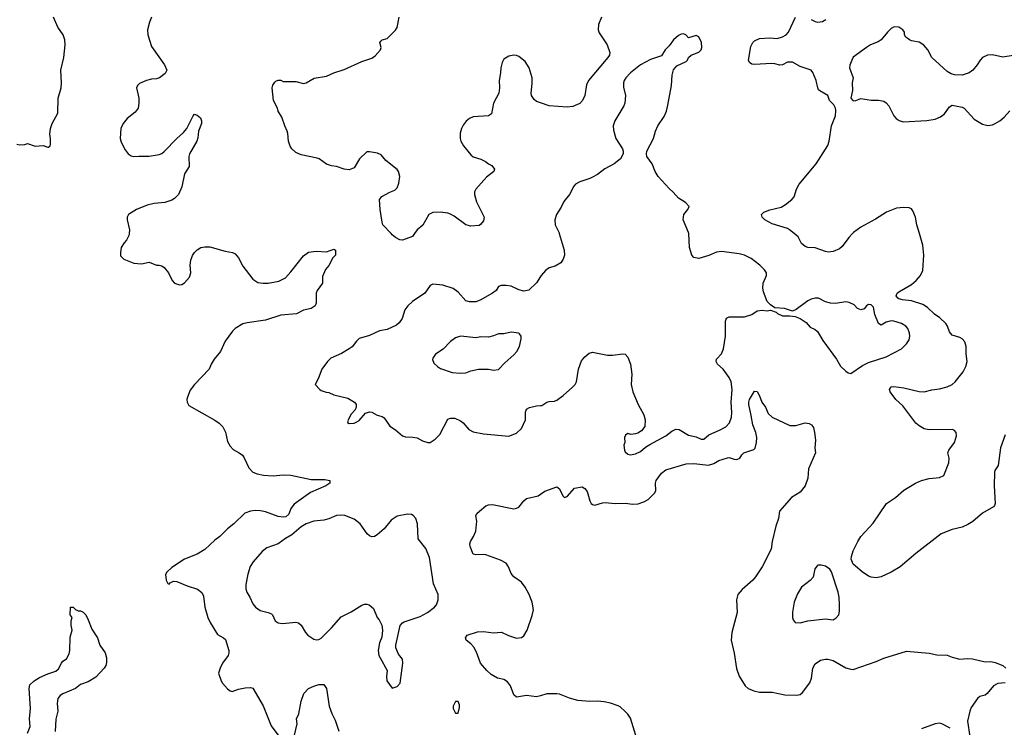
# Model space of a CAD drawing. Header units: inches. Extents: x 1834610 to 2027685, y 642842 to 774116.
# Tile 262 of 632: x 1885889 to 1893662, y 736103 to 741689. Entities that reach past the tile are written whole.
import ezdxf

# ---------------------------------------------------------------- set-up
doc = ezdxf.new("R2010")
doc.units = ezdxf.units.IN
doc.header["$MEASUREMENT"] = 0
for name, color, linetype in [('B8783', 7, 'Continuous'), ('B8784', 7, 'Continuous'), ('B8793', 7, 'Continuous'), ('B8794', 7, 'Continuous')]:
    doc.layers.add(name, color=color, linetype=linetype)

msp = doc.modelspace()

# ---------------------------------------------------------------- linework, layer by layer
at = {"layer": 'B8783', "color": 5}
for points, elevation in [([(1886753.6, 740000), (1886753, 739990), (1886732.5, 739947.5), (1886713.2, 739926.8), (1886690.8, 739890), (1886684, 739850), (1886685.8, 739825.8), (1886710, 739798.8), (1886790, 739767.3), (1886850, 739762.8), (1886910, 739776), (1886970, 739751.3), (1886991.1, 739751.1), (1887010, 739744.7), (1887030, 739732), (1887064.7, 739690), (1887092, 739630), (1887112, 739610), (1887150, 739594.8), (1887170, 739598.8), (1887190, 739610.7), (1887230, 739656), (1887238.7, 739690), (1887235.1, 739750), (1887238.7, 739790), (1887253.6, 739826.4), (1887269.7, 739850.3), (1887290, 739873), (1887319, 739890), (1887350, 739895.3), (1887390, 739894.9), (1887510, 739861.6), (1887570, 739850.5), (1887590, 739840.7), (1887617.3, 739810), (1887650, 739744), (1887730, 739639.5), (1887770, 739614.9), (1887810, 739608.5), (1887850, 739608.4), (1887934.9, 739625.1), (1887988, 739652), (1888030, 739697.3), (1888130, 739826), (1888170, 739854), (1888230, 739862), (1888310, 739856), (1888370, 739878), (1888382, 739870), (1888382, 739830), (1888362, 739810), (1888330, 739748), (1888302, 739718), (1888279.6, 739660.4), (1888278.8, 739610), (1888236.3, 739550), (1888230.6, 739530), (1888230.6, 739450), (1888221, 739430), (1888190.4, 739409.6), (1888130, 739394.5), (1888074, 739366), (1887950, 739355.1), (1887830, 739318), (1887684.6, 739295.4), (1887650, 739286.6), (1887590, 739252.3), (1887568.8, 739231.2), (1887510.5, 739150), (1887473, 739070), (1887423, 739010), (1887399.3, 738970), (1887383.8, 738930), (1887268, 738810), (1887235.6, 738764.4), (1887212.7, 738710), (1887208, 738690), (1887210.5, 738670), (1887223.7, 738643.7), (1887430, 738528), (1887463.4, 738503.4), (1887493.5, 738473.5), (1887513.8, 738433.8), (1887530, 738358), (1887550, 738321), (1887574.6, 738294.6), (1887621, 738270), (1887646.8, 738250), (1887660.7, 738230), (1887697.3, 738150), (1887730, 738116.3), (1887763.6, 738103.6), (1887814.4, 738094.4), (1887890, 738088), (1887970, 738096.5), (1888030, 738092.9), (1888190, 738058.3), (1888298.8, 738058.8), (1888338, 738050), (1888336, 738030), (1888330, 738025.2), (1888306, 738010), (1888184, 737956), (1888055, 737865), (1888029.4, 737830.6), (1888014.2, 737785.8), (1887990, 737765.3), (1887970, 737761.2), (1887930, 737765.8), (1887830, 737803.7), (1887790, 737812.4), (1887750, 737814.4), (1887710.2, 737809.8), (1887665.7, 737794.3), (1887580.3, 737710), (1887530, 737669.7), (1887470.1, 737609.9), (1887430, 737579.7), (1887350, 737506.6), (1887290.2, 737469.8), (1887190.2, 737429.8), (1887090, 737365.2), (1887050, 737328), (1887041, 737310), (1887045.4, 737265.4), (1887058, 737238), (1887070, 737234), (1887076.4, 737243.6), (1887103.1, 737256.9), (1887130, 737254.8), (1887210, 737219.3), (1887292.1, 737192.1), (1887326.4, 737166.4), (1887338.7, 737138.7), (1887350.4, 737050), (1887374.9, 736970), (1887392.4, 736930), (1887450, 736836.3), (1887498.8, 736810), (1887514.7, 736794.7), (1887539.1, 736710), (1887540.7, 736690), (1887534.8, 736670), (1887490, 736609), (1887470.7, 736570), (1887458.8, 736530), (1887478.8, 736470), (1887491, 736450), (1887530, 736406), (1887550, 736391.3), (1887566.4, 736386.4), (1887616.5, 736403.5), (1887670, 736414.8), (1887710, 736416), (1887730.5, 736410.5), (1887810, 736271.3), (1887874.7, 736114.7), (1887950, 736010.6)], 620), ([(1889006, 740000), (1888990, 739978), (1888910, 739949.6), (1888890, 739952), (1888856, 739970), (1888829.5, 739990), (1888820.4, 740000)], 620), ([(1890000, 739660.4), (1889970, 739612.3), (1889907.6, 739552.4), (1889870, 739545.7), (1889830, 739556.4), (1889770, 739584.4), (1889728.7, 739591.3), (1889688.9, 739591.1), (1889670, 739582.7), (1889650.7, 739550), (1889622.8, 739530), (1889524.8, 739475.2), (1889490, 739462.6), (1889440.4, 739460.4), (1889410, 739468.2), (1889350, 739538.7), (1889310, 739568), (1889230, 739594), (1889150, 739602), (1889130, 739589.3), (1889088.4, 739530), (1888990, 739462.9), (1888953.4, 739430), (1888930, 739399), (1888907.7, 739330), (1888883.4, 739296.6), (1888862.3, 739277.7), (1888790, 739244.2), (1888730, 739231.6), (1888650, 739196.2), (1888570, 739171.8), (1888547.8, 739152.2), (1888512.9, 739107.1), (1888490.7, 739090), (1888430, 739054.5), (1888344.4, 739015.6), (1888319.3, 738990), (1888274.8, 738930), (1888245.4, 738854.6), (1888222, 738810), (1888258, 738770), (1888270, 738762.8), (1888307.9, 738747.9), (1888330, 738746), (1888370, 738726.8), (1888479.8, 738699.8), (1888532, 738670), (1888544.7, 738650), (1888544.7, 738630), (1888536, 738610), (1888506.2, 738573.8), (1888481, 738530), (1888478, 738510), (1888490, 738501), (1888530, 738504.9), (1888550, 738513.4), (1888570, 738525.5), (1888618.4, 738581.6), (1888650, 738593.4), (1888670, 738590.6), (1888710, 738568), (1888750, 738556.3), (1888766.2, 738546.2), (1888810, 738478.8), (1888856, 738450), (1888910, 738404.9), (1888935.2, 738395.2), (1888993.4, 738393.4), (1889027.1, 738387.1), (1889070, 738364.7), (1889110, 738351.3), (1889128.4, 738351.6), (1889170, 738378), (1889205.6, 738414.4), (1889270, 738534.8), (1889290, 738544), (1889324.5, 738544.5), (1889370, 738522.8), (1889390, 738506.8), (1889434.6, 738454.6), (1889470, 738436.3), (1889550, 738418.4), (1889750, 738400.7), (1889810, 738424.9), (1889850, 738462.8), (1889881.6, 738530), (1889880.9, 738590), (1889890, 738614.8), (1889913.8, 738626.2), (1889970, 738640.4), (1890000, 738642.9)], 640), ([(1890000, 736351.8), (1889970, 736342.4), (1889890, 736352.8), (1889810, 736342), (1889790, 736359), (1889763, 736430), (1889741.1, 736461.1), (1889710, 736481.3), (1889662, 736490), (1889610, 736519.6), (1889578, 736550), (1889527.3, 736610), (1889495.6, 736695.6), (1889474.3, 736734.3), (1889450, 736762.9), (1889414, 736790), (1889408.7, 736810), (1889422, 736830), (1889502.6, 736857.4), (1889550, 736860.3), (1889630, 736848.2), (1889692.7, 736852.7), (1889747.5, 736827.5), (1889810, 736807.3), (1889850, 736810.8), (1889870, 736826), (1889894.5, 736870), (1889935.8, 736984.2), (1889944, 737030), (1889933.8, 737090), (1889910, 737151.3), (1889880.2, 737210), (1889850, 737247.4), (1889789.8, 737289.8), (1889770, 737318), (1889748.7, 737370), (1889730, 737397.4), (1889683.5, 737423.5), (1889570, 737463.1), (1889547.3, 737467.3), (1889490, 737464.7), (1889469.5, 737470), (1889446, 737530), (1889442.9, 737550), (1889447.3, 737570), (1889472, 737610), (1889489.4, 737650), (1889497.2, 737730), (1889490, 737772), (1889499, 737790), (1889519, 737810), (1889568.5, 737851.5), (1889590, 737859.3), (1889622, 737862), (1889790, 737828), (1889810, 737832.7), (1889830, 737841.6), (1889868.7, 737891.3), (1889890, 737908.2), (1889982, 737930), (1890000, 737942.3)], 620), ([(1885950, 736057.3), (1885972.1, 736110), (1885965.4, 736170), (1885975.3, 736250), (1885962.8, 736410), (1885970, 736438), (1886003.6, 736470), (1886045.1, 736494.9), (1886110, 736524), (1886174.3, 736545.7), (1886194.9, 736565.1), (1886218, 736610), (1886230, 736624), (1886257.4, 736642.6), (1886278.3, 736681.7), (1886285.1, 736710), (1886286.8, 736813.2), (1886302.7, 736870), (1886294.5, 736910), (1886295.5, 736944.5), (1886302, 736970), (1886288.4, 736991.6), (1886290, 737052), (1886310, 737052), (1886330, 737032), (1886350, 737022), (1886370, 737022), (1886390, 737011.3), (1886410, 736991.3), (1886430, 736952), (1886458, 736878), (1886502.4, 736810), (1886522, 736750), (1886564, 736690), (1886574.8, 736650), (1886573.7, 736613.7), (1886568.2, 736590), (1886556.5, 736570), (1886490, 736498), (1886430, 736460.7), (1886370, 736441.2), (1886330, 736409.5), (1886230, 736368.2), (1886207.3, 736352.7), (1886190.2, 736329.8), (1886184.9, 736290), (1886189.2, 736230), (1886172.8, 736167.2), (1886168.9, 736070)], 580), ([(1888058.9, 736041.1), (1888080.5, 736130), (1888074, 736170), (1888091.9, 736208.1), (1888109.8, 736310.2), (1888132.8, 736370), (1888170, 736408.5), (1888210, 736428.5), (1888250, 736440.4), (1888290, 736440.7), (1888310.4, 736410.4), (1888333, 736270), (1888352.8, 736212.8), (1888378.8, 736158.8), (1888407.3, 736072.7)], 620)]:
    msp.add_lwpolyline(points, dxfattribs=dict(at, elevation=elevation))
for points, elevation in [([(1889770, 739221.2), (1889710, 739209), (1889670, 739209), (1889630, 739192.7), (1889590, 739183.7), (1889530, 739184.5), (1889490, 739178.4), (1889370.7, 739189.3), (1889353.7, 739186.3), (1889330, 739177.2), (1889290, 739149), (1889232.3, 739087.7), (1889170.6, 739049.4), (1889150, 739018), (1889147.1, 739007.1), (1889158.5, 738978.5), (1889186, 738950), (1889210, 738936.3), (1889302.8, 738902.8), (1889370, 738899.1), (1889410, 738902), (1889450, 738918), (1889510, 738930.4), (1889590, 738930.7), (1889630, 738922), (1889670, 738927.7), (1889719.3, 738980.7), (1889790, 739042), (1889814.5, 739070), (1889835.1, 739110), (1889849.1, 739169.1), (1889848.7, 739190), (1889835.3, 739210), (1889830, 739214)], 660), ([(1888950, 737784.5), (1888870, 737769.6), (1888822, 737738), (1888767.3, 737670), (1888710, 737620.9), (1888690, 737609.3), (1888670, 737606.6), (1888650, 737615.1), (1888632.7, 737630), (1888578, 737710), (1888530, 737746.4), (1888455.7, 737775.7), (1888430, 737778.5), (1888390, 737774.5), (1888330, 737748.4), (1888290, 737739.1), (1888210, 737729.8), (1888150, 737708.7), (1888110, 737684.2), (1888038.2, 737621.8), (1887987.5, 737592.5), (1887930, 737551.5), (1887840.7, 737519.3), (1887803.6, 737490), (1887732.7, 737410), (1887707.9, 737372.1), (1887690.4, 737310.4), (1887675.3, 737230), (1887675.1, 737195.1), (1887683.1, 737170), (1887706.7, 737130), (1887730, 737076.3), (1887750, 737052.4), (1887786.1, 737026.1), (1887851, 737010), (1887877.7, 736997.7), (1887885.5, 736990), (1887904.4, 736944.4), (1887928.3, 736928.3), (1887962.4, 736922.4), (1888070, 736932.4), (1888090, 736928), (1888110.3, 736910.3), (1888145.5, 736850), (1888164, 736830), (1888210, 736799.1), (1888230, 736793.4), (1888250, 736796.3), (1888270, 736807.7), (1888350, 736888), (1888425.6, 736974.4), (1888505.2, 737014.8), (1888590, 737066.7), (1888610, 737074), (1888630, 737074.9), (1888648.4, 737068.4), (1888681.4, 737041.4), (1888711, 736970), (1888727.3, 736950), (1888748.2, 736908.2), (1888753, 736870), (1888746.6, 736813.4), (1888728.5, 736770), (1888718, 736710), (1888724.9, 736670), (1888733.4, 736650), (1888790.8, 736550), (1888784.5, 736504.5), (1888787.3, 736470), (1888830, 736412), (1888870, 736424.7), (1888892.7, 736450), (1888914, 736610), (1888910, 736642), (1888880.1, 736680.1), (1888858.4, 736730), (1888858.4, 736750), (1888893.4, 736906.6), (1888911.3, 736928.7), (1888924.2, 736935.8), (1889050, 736976.9), (1889109.5, 737010), (1889164.5, 737050), (1889179.5, 737070), (1889191.6, 737110), (1889192.1, 737150), (1889156.5, 737236.5), (1889123.5, 737443.5), (1889094.9, 737514.9), (1889035.1, 737590), (1889029.5, 737710), (1889016, 737750), (1888995.1, 737775.1), (1888981.5, 737781.5)], 640), ([(1889350, 736306), (1889330, 736306), (1889312, 736270), (1889312, 736250), (1889330, 736214), (1889350, 736214), (1889360.4, 736259.6), (1889360.4, 736280.4)], 640)]:
    msp.add_lwpolyline(points, close=True, dxfattribs=dict(at, elevation=elevation))
at = {"layer": 'B8784', "color": 5, "elevation": 620}
for points in [[(1885866, 740706), (1885890, 740702), (1885930, 740704.7), (1885950, 740711), (1886010, 740691), (1886075.3, 740695.3), (1886110, 740682), (1886116.4, 740683.6), (1886130, 740694), (1886132.5, 740707.5), (1886132.3, 740747.7), (1886126, 740786), (1886131.6, 740830), (1886144.5, 740870), (1886190, 740952), (1886191.3, 741070), (1886216.4, 741150), (1886218.5, 741190), (1886213, 741290), (1886238, 741390), (1886247.3, 741490), (1886245.6, 741530), (1886231.2, 741570), (1886191.1, 741630), (1886155.8, 741710)], [(1886928.4, 741710), (1886912.4, 741670), (1886898, 741610), (1886900.5, 741570), (1886930, 741476), (1887032.5, 741332.5), (1887050.7, 741289.3), (1887036.3, 741263.7), (1886992, 741230), (1886970, 741221.2), (1886930, 741219.3), (1886890, 741209.3), (1886835.2, 741184.8), (1886818.8, 741170), (1886810.7, 741150), (1886828.2, 741070), (1886830.5, 741030), (1886824.9, 740990), (1886800.9, 740959.1), (1886737.3, 740910), (1886706, 740870), (1886687, 740830), (1886682.6, 740750), (1886690, 740722.8), (1886721.7, 740661.7), (1886744.9, 740630), (1886770, 740613), (1886790, 740608.4), (1886830, 740612.7), (1886910, 740612.2), (1886990, 740624.4), (1887010, 740632.7), (1887030, 740648.2), (1887128.6, 740751.4), (1887182.7, 740797.3), (1887209.3, 740830), (1887258, 740930), (1887270, 740942), (1887290, 740934), (1887315.3, 740915.3), (1887324.7, 740890), (1887324.7, 740870), (1887301, 740810), (1887296, 740756), (1887286.8, 740730), (1887228.8, 740631.2), (1887224.4, 740610), (1887227.7, 740530), (1887189, 740471), (1887168.7, 740370), (1887142.4, 740310), (1887110, 740276.2), (1887090, 740263.6), (1887034.3, 740245.7), (1886950, 740237.2), (1886894.8, 740225.2), (1886810.7, 740190), (1886747.7, 740150), (1886737.3, 740130), (1886736.3, 740110), (1886755.5, 740030), (1886753.6, 740000)], [(1888820.4, 740000), (1888757, 740070), (1888749.5, 740090), (1888734.5, 740190), (1888729, 740270), (1888746.6, 740293.4), (1888810, 740327.7), (1888850, 740342), (1888870, 740362.8), (1888882.6, 740397.4), (1888889.7, 740450), (1888880.5, 740490), (1888870, 740505.1), (1888778.4, 740578.4), (1888742, 740622), (1888714.5, 740634.5), (1888650, 740647), (1888630, 740646), (1888570.8, 740590), (1888530, 740519), (1888490, 740504.5), (1888450, 740509.5), (1888390, 740529.4), (1888350, 740535.1), (1888310, 740549.4), (1888252.7, 740590), (1888236.6, 740596.6), (1888110, 740621.1), (1888070, 740639.7), (1888036.2, 740670), (1888023.6, 740690), (1888011.5, 740730), (1888006.3, 740790), (1888000.5, 740810), (1887982, 740850), (1887958.9, 740918.9), (1887930, 740968), (1887924, 740990), (1887893.2, 741050), (1887882.7, 741150), (1887887.2, 741172.8), (1887903.2, 741196.8), (1887910, 741204.7), (1887930, 741212), (1887950, 741211.3), (1887970, 741201), (1888070, 741201), (1888130, 741186), (1888150, 741191), (1888212.9, 741227.1), (1888310, 741243), (1888370, 741270.4), (1888450, 741294.4), (1888590, 741359.5), (1888670, 741386.4), (1888696.4, 741403.6), (1888737.6, 741450), (1888742.9, 741470), (1888733.2, 741510), (1888740.1, 741519.9), (1888749.7, 741530.3), (1888790, 741540.5), (1888854.6, 741605.4), (1888870, 741627.3), (1888884.2, 741710)], [(1890000, 741032.5), (1889970, 741042.9), (1889950, 741058), (1889929.6, 741090), (1889925.6, 741110), (1889934.5, 741185.5), (1889934, 741230), (1889911.5, 741310), (1889879.1, 741359.1), (1889830, 741398.4), (1889810, 741407.3), (1889790, 741409.6), (1889750, 741402), (1889710, 741376), (1889697.1, 741350), (1889686.7, 741310), (1889684.9, 741270), (1889674, 741210), (1889676.4, 741150), (1889670.4, 741110), (1889630.4, 741030), (1889613.7, 740946.3), (1889590, 740929.5), (1889470, 740920.7), (1889438.8, 740910), (1889412.8, 740887.2), (1889390, 740856), (1889376.4, 740830), (1889367.5, 740792.5), (1889366.3, 740750), (1889370.4, 740730), (1889392.7, 740692.7), (1889450, 740623), (1889470, 740606.4), (1889530, 740587.7), (1889566, 740570), (1889590, 740550.8), (1889617.5, 740537.5), (1889637.3, 740510), (1889630.8, 740490), (1889574.4, 740445.6), (1889490.7, 740350), (1889480.7, 740330), (1889480.7, 740310), (1889494.4, 740250), (1889555.5, 740130), (1889550, 740102), (1889527.5, 740072.5), (1889515.5, 740064.5), (1889450, 740059.5), (1889410, 740069.5), (1889318, 740138), (1889290, 740154.8), (1889270, 740160.8), (1889211.8, 740168.2), (1889150, 740167.8), (1889118, 740150), (1889072.8, 740067.2), (1889027.7, 740030), (1889006, 740000)]]:
    msp.add_lwpolyline(points, dxfattribs=at)
at = {"layer": 'B8793', "color": 5}
for points, elevation in [([(1890000, 738642.9), (1890010, 738643.8), (1890050, 738668.2), (1890070, 738674.4), (1890110, 738677.6), (1890130, 738684.9), (1890179.1, 738720.9), (1890253.2, 738786.8), (1890273.6, 738810), (1890283.6, 738830), (1890299.7, 738930), (1890324.4, 738995.6), (1890350, 739026.8), (1890384.8, 739055.2), (1890410, 739064), (1890530, 739041.6), (1890570, 739039.3), (1890650, 739050.6), (1890667.9, 739047.9), (1890690, 739026), (1890710.3, 738970), (1890722.4, 738890), (1890717.1, 738810), (1890730.3, 738750), (1890770.3, 738650.3), (1890815.5, 738570), (1890827.7, 738530), (1890823.5, 738476.5), (1890798, 738442), (1890770, 738425.2), (1890750, 738419.3), (1890714.6, 738414.6), (1890690, 738422), (1890672, 738410), (1890664.7, 738390), (1890666, 738350), (1890658.8, 738330), (1890664, 738290), (1890670, 738278), (1890690, 738258.8), (1890710, 738254), (1890750, 738262), (1890790, 738280.7), (1890830, 738314.8), (1890864.1, 738335.9), (1890990, 738403.8), (1891038.2, 738441.8), (1891070, 738455.3), (1891094.1, 738454.1), (1891170, 738408.8), (1891230, 738395.6), (1891270, 738376.9), (1891290, 738378.5), (1891330, 738412.8), (1891412.7, 738447.3), (1891464.7, 738475.3), (1891493.9, 738506.1), (1891507.6, 738552.4), (1891511.6, 738588.4), (1891505.7, 738670), (1891513.5, 738770), (1891504.8, 738830), (1891490, 738865.1), (1891470, 738893.6), (1891442, 738930), (1891397.4, 738970), (1891386.9, 738990), (1891391.2, 739010), (1891428.7, 739050), (1891446.2, 739090), (1891461.5, 739190), (1891462, 739310), (1891470, 739333.4), (1891490, 739343.8), (1891610, 739343.1), (1891670, 739362.4), (1891710, 739390.4), (1891750, 739395.5), (1891790, 739391), (1891816, 739396), (1891861, 739381), (1891872, 739370), (1891910, 739351.3), (1891970, 739352), (1892010, 739344.7), (1892050, 739331), (1892099.1, 739299.1), (1892130, 739262.8), (1892170, 739242.8), (1892188.1, 739228.1), (1892230, 739156), (1892337.1, 739010), (1892370, 738954), (1892410, 738914.8), (1892430, 738901), (1892450, 738896), (1892541.7, 738958.3), (1892590, 738983.7), (1892730, 739026.9), (1892850.7, 739089.3), (1892891.3, 739130), (1892910, 739162.8), (1892917.4, 739190), (1892914.3, 739214.3), (1892901.3, 739250), (1892885.1, 739270), (1892850, 739289.7), (1892790, 739309.7), (1892770, 739311), (1892730, 739301.7), (1892690, 739276.2), (1892670, 739289.3), (1892641, 739361), (1892630, 739419), (1892610, 739438), (1892590, 739440.9), (1892574.8, 739430), (1892554.9, 739405.1), (1892530, 739398), (1892504, 739410), (1892476.6, 739436.6), (1892437.5, 739457.5), (1892410, 739460.9), (1892330, 739447.8), (1892290, 739451.5), (1892250, 739462), (1892195.3, 739490), (1892170, 739491.5), (1892137.3, 739482.7), (1892110, 739469.4), (1892019.8, 739400.2), (1891990, 739388), (1891926, 739410), (1891850, 739415.3), (1891817.5, 739437.5), (1891790, 739465.2), (1891760.8, 739540.8), (1891755.1, 739570), (1891757.6, 739610), (1891784.5, 739670), (1891783.7, 739690), (1891770, 739713.2), (1891733.2, 739750), (1891664.4, 739804.4), (1891610, 739829.7), (1891570, 739841.1), (1891430, 739859.7), (1891390, 739854), (1891330, 739827.8), (1891250, 739802.9), (1891211.5, 739811.5), (1891194.5, 739830), (1891178, 739890), (1891170.4, 740000)], 640), ([(1890148.8, 740000), (1890188.5, 739870), (1890190, 739828.7), (1890180.3, 739799.7), (1890162, 739770), (1890116.5, 739743.5), (1890070, 739729.6), (1890040.5, 739710), (1890006, 739670), (1890000, 739660.4)], 640), ([(1892462.8, 740000), (1892434, 739970), (1892381.4, 739898.6), (1892360.7, 739879.3), (1892310, 739858.4), (1892274.2, 739854.2), (1892250, 739857.6), (1892170, 739886.6), (1892111.5, 739891.5), (1892090, 739898), (1892062.4, 739922.4), (1892033.9, 739973.9), (1892002.3, 740000)], 620), ([(1893670, 738412.3), (1893632.6, 738310), (1893613.7, 738170), (1893588.2, 738130), (1893584.4, 738115.6), (1893580.9, 738010), (1893590.4, 737870), (1893585.5, 737854.5), (1893576.1, 737843.9), (1893490, 737793.6), (1893412.5, 737727.5), (1893375.2, 737704.8), (1893330, 737684), (1893250, 737664.5), (1893163, 737630), (1892964.2, 737475.8), (1892840.4, 737370), (1892770, 737326.6), (1892690, 737289.7), (1892650, 737283.5), (1892610, 737288.3), (1892590, 737295.6), (1892540.7, 737330), (1892470, 737391.5), (1892454.2, 737430), (1892455.1, 737450), (1892470, 737497.1), (1892505.1, 737570), (1892529.8, 737610), (1892625.6, 737714.4), (1892731.5, 737870), (1892804.2, 737915.8), (1892870, 737974.3), (1892962, 738030), (1893009.3, 738050), (1893070, 738066.3), (1893150, 738076), (1893184.5, 738090), (1893225.6, 738190), (1893226.6, 738226.6), (1893216.9, 738270), (1893223.6, 738290), (1893269.7, 738350), (1893283.9, 738403.9), (1893282, 738430), (1893270, 738446), (1893252.8, 738452.8), (1893070, 738451.1), (1893030, 738459.7), (1892990, 738481.7), (1892964.1, 738504.1), (1892860.6, 738640.6), (1892805.1, 738690), (1892760.7, 738750), (1892755.1, 738770), (1892769.2, 738790), (1892790, 738792), (1892870, 738783.7), (1892990, 738753.4), (1893030, 738750.6), (1893090, 738768), (1893150, 738775.8), (1893210, 738790.3), (1893250, 738808.9), (1893274.3, 738830), (1893338.3, 738910), (1893359.8, 738950), (1893369.7, 738990), (1893360.5, 739050), (1893362.4, 739110), (1893350, 739145.2), (1893330, 739169.3), (1893310, 739180.9), (1893250, 739197.2), (1893230, 739224), (1893214, 739270), (1893200.7, 739290), (1893154.4, 739334.4), (1893110, 739364.2), (1893056.8, 739416.8), (1893019.3, 739439.3), (1892930.6, 739470.6), (1892858, 739478), (1892830, 739485.1), (1892821.6, 739490), (1892809.7, 739510), (1892816.3, 739530), (1892830, 739541.7), (1892930, 739599.3), (1892967.6, 739630), (1892999.8, 739670), (1893018.8, 739710), (1893027.3, 739830), (1893018.2, 739910), (1892991.8, 740000)], 620), ([(1890000, 737942.3), (1890034.3, 737965.7), (1890130, 738001), (1890150, 737986), (1890177.3, 737930), (1890190, 737917.3), (1890210, 737924), (1890270, 737991.3), (1890330, 738000.7), (1890350, 737988), (1890370, 737964), (1890390, 737890.8), (1890400.3, 737870), (1890410, 737861.1), (1890430, 737856.1), (1890490, 737875.3), (1890510, 737877.3), (1890590, 737870.2), (1890670, 737871.5), (1890730, 737864.4), (1890771.8, 737868.2), (1890817.3, 737882.7), (1890850, 737902), (1890899.6, 737950), (1890911.2, 737970), (1890907.4, 738030), (1890913.6, 738050), (1890955.6, 738110), (1890990, 738135.4), (1891150, 738183.6), (1891210, 738185.2), (1891327.8, 738172.2), (1891370, 738186.4), (1891409.2, 738210), (1891478, 738230), (1891490, 738232), (1891530, 738218.3), (1891550, 738218), (1891573.1, 738226.9), (1891590, 738254), (1891606, 738270), (1891683.6, 738296.4), (1891694, 738306), (1891706.3, 738350), (1891709.7, 738390), (1891699.7, 738430), (1891676.3, 738490), (1891664.9, 738564.9), (1891644.7, 738650), (1891644.7, 738670), (1891649.7, 738690), (1891690, 738756.3), (1891710, 738754), (1891730, 738720.7), (1891748.9, 738668.9), (1891777.6, 738630), (1891798.8, 738578.8), (1891830.3, 738550.3), (1891970, 738486), (1892015.2, 738484.8), (1892090, 738506.4), (1892122, 738502), (1892140.7, 738490), (1892155.5, 738470), (1892163.8, 738430), (1892170.7, 738370), (1892166, 738310), (1892170.8, 738270), (1892115.8, 738144.2), (1892110.2, 738070), (1892088.9, 738010), (1892050, 737959.6), (1891982.4, 737917.6), (1891888, 737810), (1891879.1, 737750), (1891858, 737690), (1891830.4, 737570), (1891822.4, 737510), (1891750.4, 737370), (1891698.4, 737290), (1891676.3, 737263.7), (1891593.4, 737190), (1891559.3, 737150), (1891548.1, 737108.1), (1891552.4, 737010), (1891512.2, 736850), (1891504.9, 736790), (1891528.9, 736688.9), (1891547.9, 736567.9), (1891570, 736506), (1891617.3, 736430), (1891641, 736410), (1891684.7, 736390), (1891730, 736379.5), (1891830, 736379.5), (1891930, 736360.3), (1892023.3, 736356.7), (1892050, 736361.6), (1892070, 736376.3), (1892126.1, 736453.9), (1892140.3, 736490), (1892151.6, 736570), (1892170, 736602.8), (1892210, 736633.7), (1892250, 736642), (1892270, 736642), (1892310, 736631.1), (1892410, 736572.9), (1892450, 736561.1), (1892470, 736560.3), (1892650, 736622.3), (1892710, 736648.8), (1892890, 736702.8), (1893070, 736687.3), (1893130, 736674), (1893210, 736673.4), (1893250, 736656.3), (1893310, 736640.7), (1893370, 736646.8), (1893410, 736642.8), (1893510, 736620.7), (1893557.2, 736622.8), (1893590, 736614.9), (1893651, 736590), (1893674.8, 736570)], 620), ([(1893670, 736455.1), (1893610, 736447.6), (1893576.3, 736430), (1893527.3, 736370), (1893510, 736357), (1893470, 736346), (1893450.8, 736330), (1893401.1, 736258.9), (1893389, 736231), (1893372.2, 736150), (1893390.4, 736030)], 620), ([(1890773.7, 735970), (1890710, 736174), (1890690, 736205.7), (1890670, 736227.1), (1890630, 736263.5), (1890612.8, 736272.8), (1890553.7, 736293.7), (1890503.6, 736303.6), (1890450, 736308.6), (1890390, 736306.2), (1890294.1, 736314.1), (1890230, 736332), (1890150, 736365.6), (1890130, 736367.8), (1890050, 736367.6), (1890000, 736351.8)], 620), ([(1893235.2, 736095.2), (1893170, 736130.9), (1893150, 736134.5), (1893116, 736130), (1893008.5, 736091.5)], 620)]:
    msp.add_lwpolyline(points, dxfattribs=dict(at, elevation=elevation))
at = {"layer": 'B8793', "color": 5, "elevation": 640}
msp.add_lwpolyline([(1892216, 737384), (1892190, 737382), (1892183.5, 737376.5), (1892167.5, 737352.5), (1892152.5, 737287.5), (1892130, 737261.2), (1892061, 737210), (1892030, 737155.3), (1892004.4, 737090), (1891990.6, 737010.6), (1891990.7, 736970.7), (1891996, 736950), (1892010, 736931.3), (1892050, 736927.3), (1892110, 736942), (1892250, 736958.8), (1892310, 736951), (1892334.2, 736965.8), (1892356, 736990), (1892361.5, 737018.5), (1892360.9, 737070), (1892357.6, 737130), (1892349.7, 737169.7), (1892296.9, 737330), (1892284.5, 737350), (1892250, 737375.1)], close=True, dxfattribs=at)
at = {"layer": 'B8794', "color": 5}
for points, elevation in [([(1890483.1, 741710), (1890458, 741650), (1890454.6, 741610), (1890464.2, 741584.2), (1890526, 741490), (1890548.2, 741430), (1890544.4, 741410), (1890532, 741390), (1890378.4, 741210), (1890364.8, 741175.2), (1890350.3, 741090), (1890332.4, 741050), (1890312.1, 741027.9), (1890256.5, 741003.5), (1890210, 740998.4), (1890070, 741008.3), (1890000, 741032.5)], 620), ([(1892002.3, 740000), (1891966, 740030), (1891950, 740039.6), (1891830, 740077.6), (1891772.7, 740110), (1891749.4, 740130), (1891746.6, 740150), (1891764, 740170), (1891810, 740186.7), (1891899.3, 740210), (1891935.1, 740230), (1891986, 740270), (1892004, 740290), (1892020.7, 740350), (1892041.6, 740390), (1892176.9, 740550), (1892270, 740696), (1892280.7, 740730), (1892298, 740850), (1892329.5, 740930), (1892332.7, 740972.7), (1892329.2, 740990), (1892315.5, 741015.5), (1892282.7, 741050), (1892269.5, 741089.5), (1892206, 741126), (1892196.2, 741136.2), (1892189.5, 741150), (1892178, 741210), (1892151.8, 741271.8), (1892137.2, 741290), (1892050, 741318.4), (1891990, 741354.7), (1891950, 741353), (1891910, 741332), (1891890.5, 741329.5), (1891850, 741341.6), (1891823.9, 741343.9), (1891690, 741334.5), (1891670, 741338), (1891649.3, 741350), (1891642.7, 741370), (1891661.5, 741478.5), (1891677.2, 741510), (1891690, 741522.8), (1891730, 741540.7), (1891810, 741546.7), (1891870, 741540.4), (1891910, 741552.4), (1891940.9, 741570), (1891958, 741590), (1892012.7, 741710)], 620), ([(1892136.3, 741690), (1892170, 741673.7), (1892190, 741670.3), (1892225.6, 741674.4), (1892253, 741690)], 620), ([(1893749.1, 741409.1), (1893650, 741394), (1893570, 741412.7), (1893530, 741409.3), (1893490, 741389.2), (1893470.8, 741370), (1893448.5, 741331.5), (1893414, 741290), (1893386, 741270), (1893330, 741252), (1893270, 741252.3), (1893241.7, 741261.7), (1893210, 741279.3), (1893090, 741389.4), (1893057.2, 741450), (1893027.9, 741487.9), (1892990, 741512.3), (1892930, 741522), (1892914, 741530), (1892885.2, 741550), (1892874, 741570), (1892873.2, 741590), (1892862, 741610), (1892830, 741629.3), (1892791.7, 741631.7), (1892770, 741619.5), (1892740.5, 741590), (1892690.3, 741529.7), (1892666.5, 741513.5), (1892606.8, 741490), (1892574, 741470), (1892470, 741392.3), (1892458, 741370), (1892442.4, 741330), (1892440.4, 741310), (1892467.7, 741230), (1892460.5, 741190), (1892464, 741130), (1892450.8, 741070), (1892470, 741047.3), (1892490, 741050.8), (1892530, 741067.3), (1892610, 741053.4), (1892670, 741053), (1892710, 741044.9), (1892730, 741033.4), (1892750.5, 741010), (1892790.5, 740930), (1892807.7, 740910), (1892832, 740892), (1892863.7, 740883.7), (1893050, 740894), (1893116.6, 740903.4), (1893157.2, 740922.8), (1893190, 740946.8), (1893230, 741001), (1893250, 741014.8), (1893330, 740998.8), (1893344.7, 740990), (1893424, 740904), (1893490, 740864.4), (1893532.4, 740852.4), (1893570, 740858.7), (1893590, 740868.4), (1893626.6, 740890), (1893660.1, 740919.9), (1893706.6, 740970)], 620), ([(1891170.4, 740000), (1891169.8, 740009.7), (1891127, 740110), (1891132.7, 740150), (1891164, 740190), (1891172.9, 740212.9), (1891145.6, 740245.6), (1891090, 740281.2), (1891048.3, 740328.3), (1891015.2, 740355.2), (1890929.3, 740450), (1890906, 740490), (1890882.7, 740550), (1890841.2, 740610), (1890837.2, 740630), (1890839.3, 740650), (1890892.3, 740750), (1890909.4, 740810), (1890927.9, 740852.1), (1890976.1, 740923.9), (1890994, 740966), (1891006.5, 741013.5), (1891034, 741170), (1891040.9, 741250), (1891050, 741292), (1891076.5, 741323.5), (1891150, 741358), (1891162, 741370), (1891168.7, 741390), (1891188.7, 741410), (1891250, 741432.4), (1891270, 741451.3), (1891275.1, 741470), (1891271.5, 741510), (1891250, 741552.3), (1891230, 741563.7), (1891170, 741545.2), (1891148.7, 741570), (1891130, 741578), (1891110, 741575.1), (1891090, 741565.2), (1891050.8, 741530), (1891016.4, 741483.6), (1890984.7, 741450), (1890956, 741404), (1890870, 741375.1), (1890790, 741331.6), (1890710.4, 741270), (1890673, 741230), (1890661.6, 741210), (1890655.5, 741190), (1890655.2, 741155.2), (1890670.6, 741090), (1890666.4, 741030), (1890659.3, 741010), (1890586.7, 740890), (1890574.9, 740850), (1890578, 740818), (1890596.3, 740750), (1890647.7, 740670), (1890653.4, 740650), (1890653, 740630), (1890633, 740590), (1890582, 740550), (1890507.2, 740512.8), (1890450, 740466.6), (1890410, 740445.6), (1890390, 740435.1), (1890310, 740409.6), (1890276.3, 740390), (1890264.2, 740375.8), (1890230.2, 740309.8), (1890185.9, 740254.1), (1890164.4, 740210), (1890125.5, 740150), (1890112.7, 740110), (1890115.5, 740070), (1890146.7, 740006.7), (1890148.8, 740000)], 640), ([(1892991.8, 740000), (1892971.3, 740070), (1892962, 740130), (1892941.1, 740181.1), (1892930, 740196.2), (1892910, 740204.2), (1892870, 740207.1), (1892810, 740202.3), (1892732.7, 740170), (1892646.2, 740113.8), (1892530.4, 740050), (1892472.4, 740010), (1892462.8, 740000)], 620)]:
    msp.add_lwpolyline(points, dxfattribs=dict(at, elevation=elevation))

doc.saveas('drawing.dxf')
